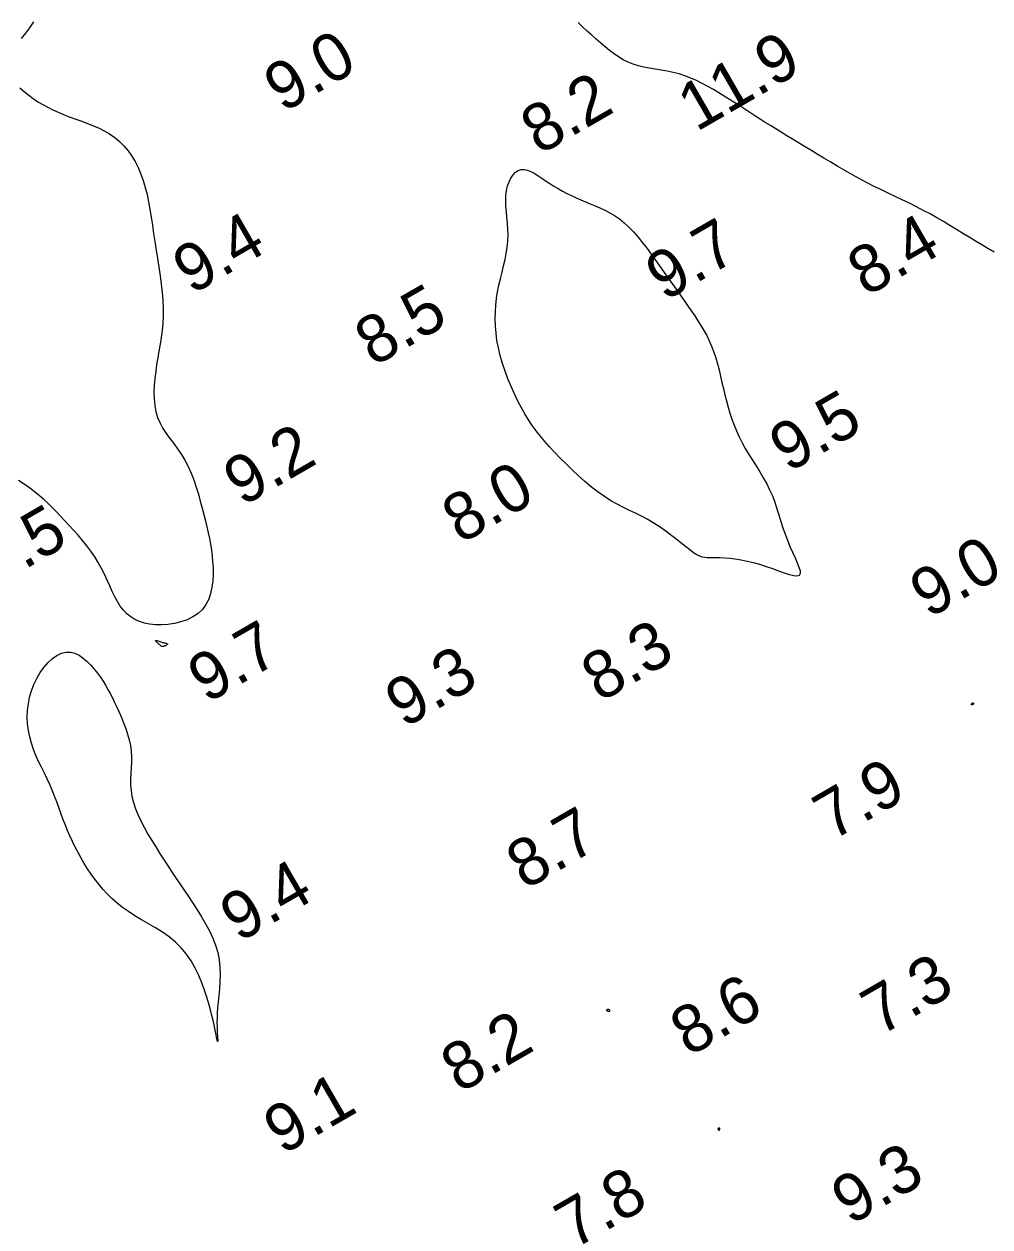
# Model space of a CAD drawing. Extents: x 3024098 to 3056816, y 418252 to 509144.
# Drawn here: x 3037006.4 to 3037107.7, y 419704.7 to 419830.9 of the extents above; entities that cross this region are included whole.
import ezdxf

# ---------------------------------------------------------------- set-up
doc = ezdxf.new("R2010")
doc.units = 0
doc.layers.add('V-CHAN-CONT-EL10', color=7, linetype='Continuous')
doc.layers.add('V-TOPO-SOUN-0911', color=7, linetype='Continuous')

msp = doc.modelspace()

# ---------------------------------------------------------------- linework, layer by layer
at = {"layer": 'V-CHAN-CONT-EL10'}
for points in [[(3037007.39, 419831.13), (3037006.97, 419830.5), (3037006.53, 419829.92), (3037006.08, 419829.36)], [(3037108.15, 419806.97), (3037107.5, 419807.35), (3037106.85, 419807.73), (3037106.2, 419808.12), (3037105.54, 419808.52), (3037104.88, 419808.93), (3037104.2, 419809.34), (3037103.52, 419809.75), (3037102.84, 419810.16), (3037102.14, 419810.56), (3037101.44, 419810.96), (3037100.72, 419811.34), (3037100, 419811.72), (3037099.27, 419812.08), (3037098.52, 419812.44), (3037097.77, 419812.79), (3037097.02, 419813.15), (3037096.27, 419813.52), (3037095.51, 419813.89), (3037094.75, 419814.28), (3037093.99, 419814.68), (3037093.23, 419815.09), (3037092.48, 419815.52), (3037091.74, 419815.95), (3037091.01, 419816.38), (3037090.3, 419816.81), (3037089.6, 419817.24), (3037088.92, 419817.65), (3037088.26, 419818.05), (3037087.62, 419818.43), (3037087.01, 419818.81), (3037086.4, 419819.17), (3037085.82, 419819.53), (3037085.25, 419819.88), (3037084.69, 419820.23), (3037084.14, 419820.57), (3037083.6, 419820.92), (3037083.06, 419821.26), (3037082.53, 419821.6), (3037082, 419821.95), (3037081.47, 419822.29), (3037080.94, 419822.63), (3037080.4, 419822.98), (3037079.84, 419823.32), (3037079.28, 419823.67), (3037078.71, 419824.01), (3037078.13, 419824.34), (3037077.54, 419824.66), (3037076.94, 419824.95), (3037076.33, 419825.22), (3037075.71, 419825.46), (3037075.1, 419825.65), (3037074.47, 419825.81), (3037073.85, 419825.94), (3037073.22, 419826.05), (3037072.61, 419826.15), (3037072, 419826.25), (3037071.41, 419826.36), (3037070.84, 419826.49), (3037070.29, 419826.67), (3037069.76, 419826.88), (3037069.25, 419827.14), (3037068.76, 419827.43), (3037068.28, 419827.76), (3037067.81, 419828.11), (3037067.35, 419828.49), (3037066.88, 419828.88), (3037066.41, 419829.29), (3037065.94, 419829.72), (3037065.46, 419830.14), (3037064.98, 419830.58), (3037064.51, 419831.03)], [(3037005.95, 419824.2), (3037006.4, 419823.8), (3037006.88, 419823.42), (3037007.36, 419823.07), (3037007.85, 419822.74), (3037008.36, 419822.43), (3037008.88, 419822.15), (3037009.41, 419821.88), (3037009.96, 419821.63), (3037010.53, 419821.39), (3037011.11, 419821.16), (3037011.72, 419820.94), (3037012.33, 419820.72), (3037012.96, 419820.49), (3037013.58, 419820.25), (3037014.19, 419819.99), (3037014.79, 419819.7), (3037015.36, 419819.37), (3037015.9, 419819), (3037016.41, 419818.58), (3037016.87, 419818.11), (3037017.3, 419817.6), (3037017.7, 419817.04), (3037018.05, 419816.45), (3037018.37, 419815.82), (3037018.65, 419815.15), (3037018.9, 419814.46), (3037019.11, 419813.74), (3037019.3, 419812.99), (3037019.46, 419812.23), (3037019.6, 419811.43), (3037019.73, 419810.62), (3037019.85, 419809.79), (3037019.98, 419808.93), (3037020.11, 419808.07), (3037020.25, 419807.18), (3037020.39, 419806.29), (3037020.53, 419805.39), (3037020.66, 419804.49), (3037020.78, 419803.6), (3037020.88, 419802.73), (3037020.94, 419801.88), (3037020.98, 419801.05), (3037020.97, 419800.26), (3037020.93, 419799.49), (3037020.86, 419798.74), (3037020.76, 419798.01), (3037020.66, 419797.29), (3037020.54, 419796.58), (3037020.42, 419795.87), (3037020.3, 419795.16), (3037020.2, 419794.43), (3037020.11, 419793.71), (3037020.05, 419792.98), (3037020.02, 419792.26), (3037020.04, 419791.56), (3037020.1, 419790.88), (3037020.22, 419790.23), (3037020.4, 419789.61), (3037020.65, 419789.03), (3037020.96, 419788.47), (3037021.31, 419787.93), (3037021.69, 419787.41), (3037022.1, 419786.87), (3037022.5, 419786.32), (3037022.9, 419785.75), (3037023.27, 419785.13), (3037023.61, 419784.48), (3037023.92, 419783.78), (3037024.2, 419783.06), (3037024.45, 419782.32), (3037024.68, 419781.58), (3037024.88, 419780.84), (3037025.07, 419780.12), (3037025.25, 419779.43), (3037025.42, 419778.77), (3037025.57, 419778.13), (3037025.71, 419777.52), (3037025.83, 419776.93), (3037025.94, 419776.33), (3037026.04, 419775.73), (3037026.11, 419775.12), (3037026.17, 419774.49), (3037026.21, 419773.83), (3037026.21, 419773.16), (3037026.18, 419772.48), (3037026.1, 419771.81), (3037025.96, 419771.16), (3037025.76, 419770.55), (3037025.47, 419769.99), (3037025.1, 419769.49), (3037024.64, 419769.05), (3037024.1, 419768.69), (3037023.49, 419768.4), (3037022.84, 419768.18), (3037022.17, 419768.01), (3037021.48, 419767.91), (3037020.81, 419767.86), (3037020.17, 419767.87), (3037019.56, 419767.93), (3037019.01, 419768.05), (3037018.49, 419768.21), (3037018.01, 419768.43), (3037017.58, 419768.7), (3037017.18, 419769.02), (3037016.81, 419769.4), (3037016.48, 419769.82), (3037016.18, 419770.3), (3037015.9, 419770.82), (3037015.63, 419771.37), (3037015.37, 419771.96), (3037015.1, 419772.56), (3037014.82, 419773.17), (3037014.52, 419773.79), (3037014.18, 419774.4), (3037013.81, 419775), (3037013.4, 419775.59), (3037012.97, 419776.16), (3037012.52, 419776.72), (3037012.05, 419777.26), (3037011.58, 419777.79), (3037011.12, 419778.29), (3037010.66, 419778.79), (3037010.21, 419779.26), (3037009.78, 419779.72), (3037009.35, 419780.17), (3037008.91, 419780.6), (3037008.46, 419781.02), (3037007.99, 419781.43), (3037007.49, 419781.83), (3037006.96, 419782.23), (3037006.39, 419782.63), (3037005.79, 419783.02)]]:
    msp.add_lwpolyline(points, dxfattribs=at)
for points in [[(3037071.77, 419778.94), (3037071.15, 419779.26), (3037070.53, 419779.57), (3037069.9, 419779.87), (3037069.26, 419780.19), (3037068.62, 419780.52), (3037067.96, 419780.89), (3037067.29, 419781.31), (3037066.61, 419781.79), (3037065.92, 419782.32), (3037065.23, 419782.89), (3037064.56, 419783.49), (3037063.89, 419784.11), (3037063.25, 419784.74), (3037062.63, 419785.36), (3037062.05, 419785.96), (3037061.52, 419786.54), (3037061.02, 419787.1), (3037060.55, 419787.66), (3037060.12, 419788.22), (3037059.7, 419788.78), (3037059.31, 419789.37), (3037058.93, 419789.99), (3037058.56, 419790.64), (3037058.19, 419791.34), (3037057.83, 419792.09), (3037057.48, 419792.86), (3037057.15, 419793.66), (3037056.85, 419794.47), (3037056.58, 419795.29), (3037056.35, 419796.1), (3037056.15, 419796.91), (3037056, 419797.7), (3037055.9, 419798.47), (3037055.84, 419799.23), (3037055.81, 419799.97), (3037055.83, 419800.7), (3037055.88, 419801.41), (3037055.96, 419802.12), (3037056.07, 419802.81), (3037056.21, 419803.5), (3037056.37, 419804.17), (3037056.53, 419804.85), (3037056.69, 419805.51), (3037056.85, 419806.17), (3037056.98, 419806.82), (3037057.08, 419807.47), (3037057.14, 419808.11), (3037057.16, 419808.75), (3037057.14, 419809.38), (3037057.1, 419810.01), (3037057.04, 419810.62), (3037056.99, 419811.22), (3037056.94, 419811.8), (3037056.93, 419812.36), (3037056.94, 419812.9), (3037057.01, 419813.42), (3037057.12, 419813.9), (3037057.28, 419814.34), (3037057.47, 419814.73), (3037057.69, 419815.06), (3037057.95, 419815.33), (3037058.23, 419815.51), (3037058.53, 419815.61), (3037058.85, 419815.63), (3037059.19, 419815.56), (3037059.54, 419815.42), (3037059.91, 419815.23), (3037060.3, 419814.99), (3037060.69, 419814.73), (3037061.1, 419814.45), (3037061.53, 419814.17), (3037061.96, 419813.89), (3037062.41, 419813.63), (3037062.87, 419813.37), (3037063.33, 419813.12), (3037063.81, 419812.89), (3037064.29, 419812.66), (3037064.78, 419812.43), (3037065.28, 419812.22), (3037065.78, 419812.01), (3037066.29, 419811.81), (3037066.8, 419811.59), (3037067.31, 419811.35), (3037067.83, 419811.09), (3037068.34, 419810.79), (3037068.85, 419810.45), (3037069.35, 419810.05), (3037069.84, 419809.59), (3037070.33, 419809.08), (3037070.81, 419808.53), (3037071.28, 419807.95), (3037071.74, 419807.35), (3037072.19, 419806.74), (3037072.63, 419806.12), (3037073.05, 419805.53), (3037073.46, 419804.94), (3037073.86, 419804.38), (3037074.25, 419803.84), (3037074.62, 419803.31), (3037074.99, 419802.79), (3037075.35, 419802.28), (3037075.71, 419801.77), (3037076.06, 419801.27), (3037076.41, 419800.78), (3037076.75, 419800.28), (3037077.08, 419799.77), (3037077.4, 419799.26), (3037077.71, 419798.74), (3037078, 419798.2), (3037078.27, 419797.65), (3037078.52, 419797.08), (3037078.74, 419796.48), (3037078.94, 419795.87), (3037079.12, 419795.24), (3037079.29, 419794.6), (3037079.45, 419793.95), (3037079.6, 419793.3), (3037079.76, 419792.64), (3037079.91, 419791.99), (3037080.08, 419791.35), (3037080.25, 419790.71), (3037080.44, 419790.07), (3037080.65, 419789.44), (3037080.87, 419788.82), (3037081.12, 419788.2), (3037081.4, 419787.58), (3037081.71, 419786.97), (3037082.05, 419786.36), (3037082.42, 419785.75), (3037082.79, 419785.14), (3037083.18, 419784.53), (3037083.56, 419783.92), (3037083.94, 419783.29), (3037084.29, 419782.67), (3037084.6, 419782.03), (3037084.89, 419781.38), (3037085.14, 419780.72), (3037085.36, 419780.05), (3037085.58, 419779.39), (3037085.78, 419778.72), (3037085.99, 419778.05), (3037086.22, 419777.39), (3037086.46, 419776.74), (3037086.73, 419776.1), (3037087, 419775.48), (3037087.27, 419774.9), (3037087.5, 419774.38), (3037087.68, 419773.91), (3037087.79, 419773.53), (3037087.8, 419773.24), (3037087.7, 419773.05), (3037087.47, 419772.98), (3037087.13, 419773.01), (3037086.68, 419773.11), (3037086.16, 419773.28), (3037085.57, 419773.49), (3037084.93, 419773.73), (3037084.26, 419773.96), (3037083.58, 419774.18), (3037082.91, 419774.37), (3037082.25, 419774.52), (3037081.61, 419774.65), (3037081, 419774.74), (3037080.42, 419774.81), (3037079.89, 419774.86), (3037079.41, 419774.89), (3037078.98, 419774.9), (3037078.62, 419774.9), (3037078.31, 419774.89), (3037078.04, 419774.9), (3037077.79, 419774.92), (3037077.53, 419774.97), (3037077.27, 419775.07), (3037076.97, 419775.22), (3037076.63, 419775.43), (3037076.24, 419775.72), (3037075.79, 419776.07), (3037075.29, 419776.46), (3037074.76, 419776.88), (3037074.19, 419777.32), (3037073.6, 419777.76), (3037073, 419778.18), (3037072.39, 419778.58)], [(3037020.2, 419766.24), (3037020.25, 419766.24), (3037020.33, 419766.22), (3037020.42, 419766.2), (3037020.52, 419766.17), (3037020.62, 419766.13), (3037020.73, 419766.1), (3037020.83, 419766.06), (3037020.92, 419766.03), (3037021.01, 419766.01), (3037021.08, 419765.99), (3037021.15, 419765.97), (3037021.21, 419765.96), (3037021.26, 419765.95), (3037021.31, 419765.93), (3037021.35, 419765.92), (3037021.38, 419765.91), (3037021.4, 419765.89), (3037021.42, 419765.88), (3037021.43, 419765.86), (3037021.43, 419765.84), (3037021.43, 419765.82), (3037021.4, 419765.8), (3037021.38, 419765.77), (3037021.33, 419765.74), (3037021.28, 419765.71), (3037021.22, 419765.68), (3037021.16, 419765.65), (3037021.1, 419765.63), (3037021.04, 419765.6), (3037020.98, 419765.59), (3037020.92, 419765.58), (3037020.88, 419765.58), (3037020.84, 419765.58), (3037020.81, 419765.6), (3037020.77, 419765.62), (3037020.74, 419765.65), (3037020.7, 419765.69), (3037020.65, 419765.73), (3037020.6, 419765.79), (3037020.53, 419765.85), (3037020.46, 419765.92), (3037020.38, 419765.98), (3037020.31, 419766.05), (3037020.25, 419766.11), (3037020.2, 419766.17), (3037020.18, 419766.21), (3037020.17, 419766.23)], [(3037025.56, 419728.8), (3037025.32, 419729.54), (3037025.04, 419730.3), (3037024.71, 419731.08), (3037024.34, 419731.86), (3037023.92, 419732.61), (3037023.43, 419733.33), (3037022.88, 419733.99), (3037022.27, 419734.59), (3037021.61, 419735.13), (3037020.9, 419735.63), (3037020.18, 419736.09), (3037019.44, 419736.52), (3037018.71, 419736.94), (3037018.01, 419737.35), (3037017.34, 419737.78), (3037016.72, 419738.22), (3037016.14, 419738.67), (3037015.61, 419739.15), (3037015.12, 419739.64), (3037014.66, 419740.14), (3037014.23, 419740.65), (3037013.82, 419741.18), (3037013.43, 419741.72), (3037013.06, 419742.27), (3037012.71, 419742.83), (3037012.37, 419743.39), (3037012.05, 419743.97), (3037011.75, 419744.55), (3037011.46, 419745.13), (3037011.19, 419745.72), (3037010.93, 419746.31), (3037010.69, 419746.91), (3037010.47, 419747.5), (3037010.25, 419748.1), (3037010.04, 419748.7), (3037009.82, 419749.3), (3037009.59, 419749.91), (3037009.35, 419750.51), (3037009.09, 419751.11), (3037008.81, 419751.71), (3037008.52, 419752.32), (3037008.22, 419752.93), (3037007.92, 419753.54), (3037007.64, 419754.17), (3037007.39, 419754.8), (3037007.16, 419755.45), (3037006.98, 419756.11), (3037006.84, 419756.79), (3037006.76, 419757.48), (3037006.73, 419758.18), (3037006.76, 419758.88), (3037006.84, 419759.58), (3037006.97, 419760.27), (3037007.16, 419760.94), (3037007.41, 419761.61), (3037007.72, 419762.24), (3037008.08, 419762.85), (3037008.48, 419763.4), (3037008.91, 419763.9), (3037009.36, 419764.32), (3037009.83, 419764.65), (3037010.31, 419764.88), (3037010.79, 419765), (3037011.26, 419764.99), (3037011.72, 419764.88), (3037012.17, 419764.67), (3037012.6, 419764.38), (3037013.01, 419764.03), (3037013.39, 419763.64), (3037013.76, 419763.23), (3037014.09, 419762.8), (3037014.4, 419762.37), (3037014.68, 419761.95), (3037014.94, 419761.53), (3037015.19, 419761.09), (3037015.43, 419760.65), (3037015.65, 419760.2), (3037015.88, 419759.72), (3037016.12, 419759.22), (3037016.36, 419758.7), (3037016.6, 419758.15), (3037016.83, 419757.58), (3037017.05, 419757), (3037017.25, 419756.41), (3037017.41, 419755.81), (3037017.54, 419755.21), (3037017.62, 419754.62), (3037017.66, 419754.03), (3037017.66, 419753.45), (3037017.63, 419752.86), (3037017.6, 419752.28), (3037017.57, 419751.69), (3037017.57, 419751.09), (3037017.61, 419750.48), (3037017.7, 419749.86), (3037017.86, 419749.22), (3037018.08, 419748.57), (3037018.35, 419747.91), (3037018.67, 419747.24), (3037019.02, 419746.57), (3037019.39, 419745.9), (3037019.79, 419745.23), (3037020.2, 419744.57), (3037020.61, 419743.92), (3037021.02, 419743.28), (3037021.44, 419742.64), (3037021.86, 419742), (3037022.29, 419741.36), (3037022.73, 419740.71), (3037023.17, 419740.04), (3037023.63, 419739.37), (3037024.1, 419738.68), (3037024.56, 419737.97), (3037025.01, 419737.25), (3037025.44, 419736.52), (3037025.84, 419735.77), (3037026.19, 419735.01), (3037026.48, 419734.25), (3037026.7, 419733.48), (3037026.85, 419732.71), (3037026.93, 419731.93), (3037026.95, 419731.17), (3037026.93, 419730.42), (3037026.89, 419729.69), (3037026.82, 419728.99), (3037026.75, 419728.33), (3037026.69, 419727.71), (3037026.65, 419727.14), (3037026.63, 419726.61), (3037026.62, 419726.14), (3037026.63, 419725.71), (3037026.64, 419725.34), (3037026.66, 419725.01), (3037026.68, 419724.74), (3037026.69, 419724.52), (3037026.7, 419724.35), (3037026.71, 419724.24), (3037026.7, 419724.17), (3037026.69, 419724.16), (3037026.68, 419724.2), (3037026.66, 419724.29), (3037026.62, 419724.43), (3037026.59, 419724.62), (3037026.54, 419724.87), (3037026.48, 419725.17), (3037026.41, 419725.52), (3037026.33, 419725.92), (3037026.22, 419726.38), (3037026.1, 419726.9), (3037025.94, 419727.47), (3037025.77, 419728.11)], [(3037105.85, 419759.49), (3037105.83, 419759.49), (3037105.81, 419759.49), (3037105.79, 419759.5), (3037105.77, 419759.5), (3037105.76, 419759.51), (3037105.75, 419759.52), (3037105.75, 419759.53), (3037105.75, 419759.54), (3037105.77, 419759.56), (3037105.78, 419759.58), (3037105.81, 419759.6), (3037105.83, 419759.62), (3037105.85, 419759.64), (3037105.88, 419759.66), (3037105.9, 419759.67), (3037105.92, 419759.67), (3037105.93, 419759.67), (3037105.95, 419759.67), (3037105.96, 419759.66), (3037105.97, 419759.66), (3037105.97, 419759.64), (3037105.98, 419759.63), (3037105.98, 419759.62), (3037105.98, 419759.61), (3037105.98, 419759.59), (3037105.98, 419759.58), (3037105.98, 419759.57), (3037105.97, 419759.56), (3037105.97, 419759.54), (3037105.96, 419759.54), (3037105.96, 419759.53), (3037105.95, 419759.52), (3037105.94, 419759.51), (3037105.93, 419759.51), (3037105.92, 419759.5), (3037105.91, 419759.5), (3037105.9, 419759.5), (3037105.89, 419759.5), (3037105.87, 419759.49)], [(3037067.52, 419727.46), (3037067.52, 419727.47), (3037067.53, 419727.48), (3037067.54, 419727.49), (3037067.55, 419727.5), (3037067.56, 419727.51), (3037067.57, 419727.52), (3037067.59, 419727.53), (3037067.61, 419727.54), (3037067.64, 419727.54), (3037067.66, 419727.54), (3037067.69, 419727.54), (3037067.71, 419727.54), (3037067.74, 419727.53), (3037067.76, 419727.52), (3037067.78, 419727.5), (3037067.79, 419727.48), (3037067.8, 419727.46), (3037067.81, 419727.43), (3037067.81, 419727.41), (3037067.81, 419727.38), (3037067.8, 419727.36), (3037067.79, 419727.34), (3037067.77, 419727.32), (3037067.75, 419727.31), (3037067.73, 419727.31), (3037067.71, 419727.31), (3037067.68, 419727.32), (3037067.66, 419727.32), (3037067.63, 419727.33), (3037067.61, 419727.34), (3037067.59, 419727.35), (3037067.57, 419727.36), (3037067.56, 419727.37), (3037067.55, 419727.37), (3037067.54, 419727.38), (3037067.53, 419727.38), (3037067.53, 419727.39), (3037067.52, 419727.39), (3037067.52, 419727.4), (3037067.52, 419727.4), (3037067.52, 419727.41), (3037067.52, 419727.41), (3037067.52, 419727.42), (3037067.52, 419727.42), (3037067.52, 419727.43), (3037067.52, 419727.44), (3037067.52, 419727.45)], [(3037079.26, 419715.1), (3037079.27, 419715.1), (3037079.27, 419715.1), (3037079.28, 419715.1), (3037079.29, 419715.1), (3037079.3, 419715.1), (3037079.3, 419715.1), (3037079.31, 419715.09), (3037079.32, 419715.09), (3037079.32, 419715.09), (3037079.33, 419715.08), (3037079.33, 419715.07), (3037079.33, 419715.07), (3037079.33, 419715.06), (3037079.34, 419715.05), (3037079.34, 419715.04), (3037079.34, 419715.02), (3037079.34, 419715.01), (3037079.34, 419714.99), (3037079.34, 419714.98), (3037079.33, 419714.96), (3037079.33, 419714.94), (3037079.33, 419714.92), (3037079.32, 419714.91), (3037079.31, 419714.89), (3037079.31, 419714.87), (3037079.3, 419714.85), (3037079.29, 419714.84), (3037079.28, 419714.83), (3037079.27, 419714.83), (3037079.26, 419714.83), (3037079.26, 419714.83), (3037079.25, 419714.85), (3037079.24, 419714.86), (3037079.23, 419714.88), (3037079.23, 419714.91), (3037079.22, 419714.93), (3037079.22, 419714.96), (3037079.21, 419714.99), (3037079.21, 419715.01), (3037079.21, 419715.03), (3037079.22, 419715.04), (3037079.22, 419715.06), (3037079.23, 419715.07), (3037079.23, 419715.08), (3037079.24, 419715.08), (3037079.24, 419715.09), (3037079.25, 419715.09)]]:
    msp.add_lwpolyline(points, close=True, dxfattribs=at)

# ---------------------------------------------------------------- texts
at = {"layer": 'V-TOPO-SOUN-0911'}
for s, p in [('9.0', (3037033.53, 419821.53)), ('11.9 ', (3037076.92, 419819.53)), ('8.2', (3037060.45, 419817.1)), ('9.4', (3037023.96, 419802.44)), ('9.7', (3037073.57, 419801.75)), ('8.4', (3037094.73, 419802.24)), ('8.5', (3037043.05, 419794.89)), ('9.5', (3037086.55, 419783.77)), ('9.2', (3037029.28, 419780.23)), ('8.0', (3037052.2, 419776.29)), ('9.5', (3037003.19, 419771.76)), ('9.0', (3037101.28, 419768.48)), ('9.7', (3037025.54, 419759.56)), ('8.3', (3037066.81, 419759.69)), ('9.3', (3037046.24, 419756.97)), ('7.9', (3037091.15, 419745.16)), ('8.7', (3037058.94, 419740.01)), ('9.4', (3037028.92, 419734.49)), ('7.3', (3037096.17, 419724.68)), ('8.6', (3037076.13, 419722.52)), ('8.2', (3037052.08, 419718.68)), ('9.1', (3037033.49, 419712.2)), ('9.3', (3037093.06, 419704.83)), ('7.8', (3037064.05, 419702.31))]:
    msp.add_text(s, height=5, rotation=30, dxfattribs=at).set_placement(p)

doc.saveas('drawing.dxf')
